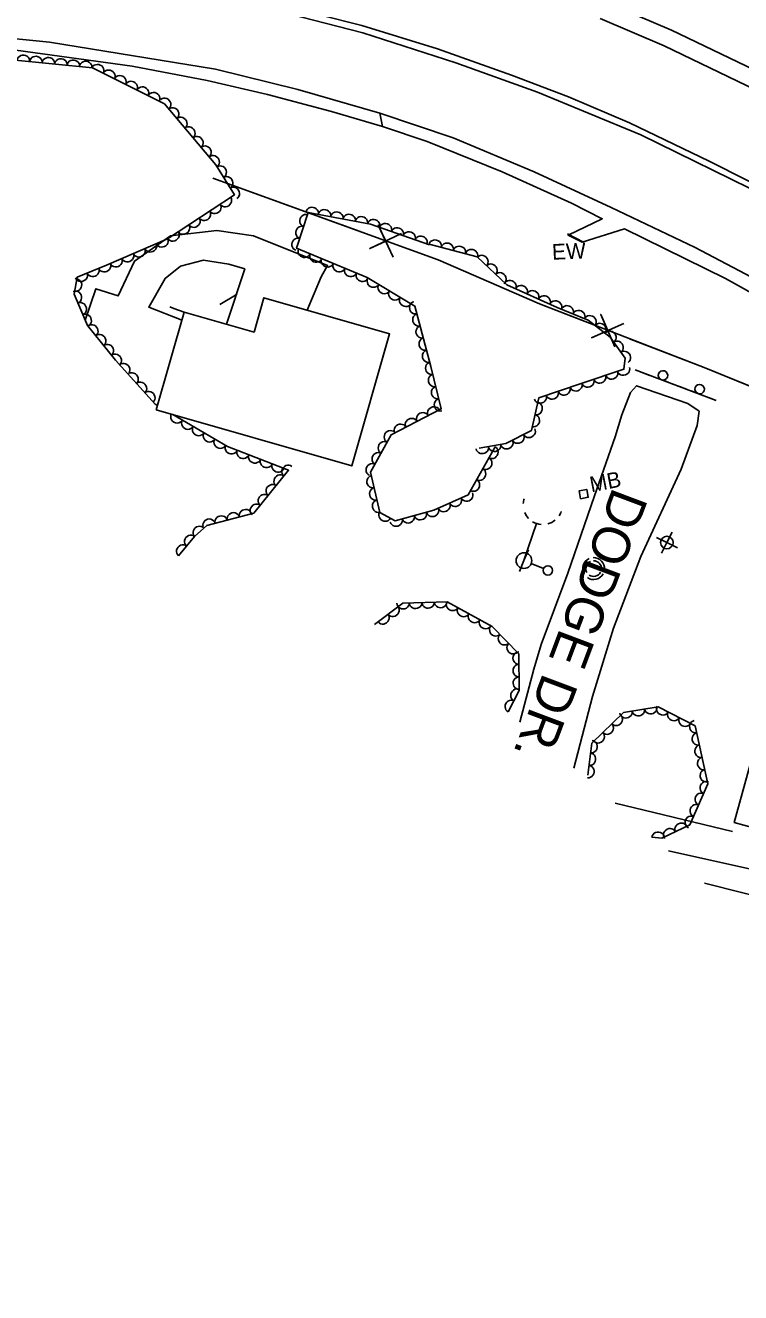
# Model space of a CAD drawing. Extents: x 1722896 to 1754269, y 648279 to 666297.
# Drawn here: x 1752901.2 to 1753129.4, y 652795.6 to 653200.1 of the extents above; entities that cross this region are included whole.
import ezdxf

# ---------------------------------------------------------------- set-up
doc = ezdxf.new("R2010")
doc.units = 0
for name, color, linetype in [('DESIGN - CENTERLINE - Proposed', 7, 'Continuous'), ('DESIGN - CENTERLINE - Proposed Text', 7, 'Continuous'), ('DESIGN - CONTOURS - Intermediate with optional Text', 7, 'Continuous'), ('DESIGN - SCRATCH - User 1', 7, 'Continuous'), ('DESIGN - SHEET - Linework', 7, 'Continuous'), ('SURVEY - CENTERLINE - Preliminary Text', 7, 'Continuous'), ('SURVEY - CONTOURS - Intermediate with optional Text', 7, 'Continuous'), ('SURVEY - DTM - Breaklines', 7, 'Continuous'), ('SURVEY - VEGETATION - Features with Text', 7, 'Continuous')]:
    doc.layers.add(name, color=color, linetype=linetype)

msp = doc.modelspace()

# ---------------------------------------------------------------- linework, layer by layer
at = {"layer": 'DESIGN - CENTERLINE - Proposed'}
for points in [[(1752870.29, 653198.55), (1752908.86, 653194.66), (1752961.82, 653186.1), (1752988.11, 653179.6), (1753014.28, 653171.98), (1753015.12, 653167.76)], [(1753015.12, 653167.76), (1752998.86, 653172.59), (1752978.48, 653178.04), (1752959.19, 653182.49), (1752935.22, 653186.98), (1752898.13, 653192.09)], [(1753014.28, 653171.98), (1753037.73, 653164.11), (1753063.51, 653153.35), (1753088.14, 653141.93), (1753114.86, 653129.14), (1753146.87, 653112.34), (1753180.95, 653091.83), (1753205.68, 653075.19), (1753235.58, 653053.27), (1753273.04, 653025.07), (1753288.46, 653012.75), (1753299.57, 653002.29), (1753316.38, 652985.34), (1753328.32, 652971.71), (1753340.93, 652954.24), (1753355.89, 652932.97), (1753389.17, 652881.53), (1753411.7, 652846.75), (1753431.31, 652812.47), (1753450.62, 652780.45)], [(1753151.92, 653104.07), (1753124.54, 653119.24), (1753092.39, 653135.06), (1753078.87, 653130.87), (1753074.35, 653133.1), (1753085.24, 653138.31), (1753075.43, 653143.33), (1753053.37, 653153.26), (1753029.37, 653162.94), (1753015.12, 653167.76)], [(1753074.15, 653133.52), (1753079.24, 653130.82)]]:
    msp.add_lwpolyline(points, dxfattribs=at)
at = {"layer": 'DESIGN - CENTERLINE - Proposed Text'}
msp.add_line((1753079.34, 653050.49), (1753079.34, 653050.49), dxfattribs=at)
for points in [[(1752961.05, 653151.26), (1753032.9, 653125.24)], [(1752961.05, 653151.26), (1753008.06, 653134.24)], [(1753021.24, 653133.61), (1753011.08, 653128.78), (1753016.21, 653131.18), (1753013.81, 653136.3), (1753018.51, 653126.09)], [(1753023.2, 653128.76), (1753032.9, 653125.24)], [(1753032.9, 653125.24), (1753065.21, 653111.2), (1753117.74, 653090.83), (1753154.8, 653075.79), (1753180.45, 653053.1), (1753218.21, 653020.43), (1753249.09, 652993.85), (1753289.68, 652958.37), (1753309.94, 652940.82), (1753327.65, 652918.71), (1753356.47, 652882.12), (1753389.13, 652841.88)], [(1753032.9, 653125.24), (1753065.21, 653111.2), (1753078.98, 653105.86)], [(1753092.13, 653104.94), (1753081.88, 653100.33), (1753087.05, 653102.62), (1753084.77, 653107.79), (1753089.24, 653097.48)], [(1753093.99, 653100.04), (1753117.74, 653090.83), (1753137.13, 653082.96)]]:
    msp.add_lwpolyline(points, dxfattribs=at)
for points in [[(1752942.94, 653077.34), (1753005.32, 653059.42), (1753017.43, 653101.56), (1752977.29, 653113.09), (1752974.15, 653102.16), (1752951.91, 653108.55)], [(1753078.36, 653048.97), (1753077.87, 653051.48), (1753080.33, 653051.96), (1753080.82, 653049.45)], [(1753155.1, 652937.98), (1753165.8, 652976.98), (1753138.08, 652984.58), (1753127.38, 652945.58)]]:
    msp.add_lwpolyline(points, close=True, dxfattribs=at)
at = {"layer": 'DESIGN - CONTOURS - Intermediate with optional Text'}
for q in [(1753107.56, 653038.32), (1753102.54, 653036.64), (1753104.22, 653031.61), (1753109.24, 653033.3)]:
    msp.add_line((1753105.89, 653034.97), q, dxfattribs=at)
msp.add_circle((1753105.89, 653034.97), 2, dxfattribs=at)
at = {"layer": 'DESIGN - SCRATCH - User 1'}
for points in [[(1753121.65, 653080.35), (1753095.77, 653090.06)], [(1753098.24, 653089.13), (1753096.04, 653089.95)], [(1753100.45, 653088.3), (1753098.24, 653089.13)], [(1753106.25, 653086.13), (1753101.94, 653087.74)], [(1753109.95, 653084.74), (1753107.75, 653085.57)], [(1753112.15, 653083.92), (1753109.95, 653084.74)], [(1753117.96, 653081.74), (1753113.65, 653083.35)], [(1753121.65, 653080.35), (1753119.45, 653081.18)]]:
    msp.add_lwpolyline(points, dxfattribs=at)
for centre in [(1753104.64, 653088.33), (1753116.35, 653083.94)]:
    msp.add_arc(centre, 1.5, 2.7149, 2.7051, dxfattribs=at)
at = {"layer": 'SURVEY - CENTERLINE - Preliminary Text'}
for points in [[(1751927.27, 653045.68), (1751978.27, 653058.19), (1752040.23, 653072.9), (1752156.77, 653099.89), (1752224.13, 653115.49), (1752287.93, 653130.07), (1752342.79, 653142.8), (1752413.59, 653159.2), (1752476.14, 653173.86), (1752533.48, 653187.52), (1752590.9, 653200.44), (1752656.71, 653213.65), (1752717.72, 653222.86), (1752762.48, 653226.6), (1752808.32, 653228.41), (1752850.63, 653227.22), (1752886.99, 653224.07), (1752932.98, 653217.22), (1752968.03, 653210.35), (1753008.54, 653200.01)], [(1753008.87, 653197.64), (1752977.42, 653205.79), (1752943.04, 653212.89), (1752904.44, 653219.21), (1752861.27, 653224.18), (1752818.64, 653225.96), (1752769.34, 653224.66), (1752728.42, 653221.25), (1752678.93, 653214.83), (1752618.32, 653204.1), (1752555.48, 653190.75), (1752486.29, 653173.98), (1752424.44, 653159.25), (1752371.83, 653147.04), (1752287.25, 653124.4), (1752238.13, 653111.42), (1752182.47, 653096.79), (1752126.91, 653083.17), (1752039.49, 653062.68), (1751985.16, 653049.27), (1751929.73, 653035.96)], [(1753086.6, 653207.32), (1753107.33, 653198.57), (1753133.76, 653185.84), (1753158.12, 653173.53), (1753181.14, 653161.38), (1753204.63, 653146.89), (1753223.83, 653134.31), (1753251.95, 653114.57), (1753275.41, 653096.33), (1753297.61, 653077.52), (1753318.51, 653058.42), (1753340.01, 653037.21), (1753359.11, 653016.85), (1753376.2, 652996.95), (1753390.92, 652979.05), (1753408.35, 652955.68), (1753426.19, 652930.61), (1753441.29, 652906.33), (1753455.51, 652882.53), (1753468.1, 652858.94), (1753481.43, 652832.62), (1753494.03, 652805.71), (1753505.49, 652777.55)], [(1753008.54, 653200.01), (1753032.69, 653192.57), (1753056.3, 653184.11), (1753074.53, 653177.19), (1753093.97, 653168.99), (1753119.4, 653156.74), (1753143.23, 653144.7)], [(1753084.55, 653202.21), (1753105.06, 653193.56), (1753131.33, 653180.91), (1753155.6, 653168.65), (1753178.41, 653156.61), (1753201.68, 653142.25), (1753220.75, 653129.76), (1753248.69, 653110.15), (1753271.94, 653092.06), (1753293.98, 653073.39), (1753314.72, 653054.43), (1753336.08, 653033.37), (1753355.02, 653013.18), (1753371.99, 652993.41), (1753386.59, 652975.66), (1753403.91, 652952.44), (1753421.61, 652927.56), (1753436.6, 652903.47), (1753450.72, 652879.82), (1753463.23, 652856.41), (1753476.49, 652830.22), (1753488.99, 652803.51), (1753500.37, 652775.56)], [(1753008.87, 653197.64), (1753038.52, 653188.12), (1753064.57, 653178.7), (1753097.6, 653165.13), (1753137.86, 653145.37), (1753170.56, 653126.89), (1753199.76, 653108.8), (1753247.36, 653074.62), (1753293.75, 653034.59), (1753333.42, 652993.5), (1753364.28, 652956.99), (1753391.96, 652919.18), (1753418.02, 652878.76), (1753435.83, 652846.55), (1753458.47, 652800.14), (1753471.04, 652768.77), (1753484.99, 652729.12), (1753496.63, 652696.58), (1753492.06, 652695.16)], [(1752991.12, 653109.12), (1752995.62, 653119.78), (1752997.64, 653123.4), (1752973.98, 653132.87), (1752962.29, 653134.6), (1752947.49, 653132.92), (1752936.03, 653124.84), (1752930.81, 653113.71), (1752923.65, 653115.99), (1752920.28, 653105.93)], [(1752950.93, 653106.02), (1752940.56, 653110.1), (1752945.79, 653119.3), (1752950.66, 653123.18), (1752958.01, 653125.09), (1752966.11, 653123.79), (1752971.2, 653122.34), (1752965.4, 653104.67)], [(1753076.18, 652962.94), (1753082.2, 652985.83), (1753088.81, 653007.61), (1753097.62, 653030.56), (1753110.46, 653058.39), (1753115.56, 653072.29), (1753116.23, 653076.87), (1753112.55, 653079.33), (1753096.22, 653085.02), (1753094.32, 653082.84), (1753091.52, 653075.72), (1753089.37, 653068.75), (1753082.79, 653049.92), (1753074.31, 653025.2), (1753065.74, 653002.42), (1753063.44, 652994.56)], [(1753063.44, 652994.56), (1753058.99, 652977.64)], [(1753106.45, 652936.57), (1753144.11, 652928.2), (1753193.98, 652917.03), (1753204.53, 652952.44), (1753163.04, 652963.25)], [(1753126.84, 652942.73), (1753089.34, 652951.77)], [(1753117.94, 652926.23), (1753142.83, 652919.97), (1753181.22, 652910.61), (1753173.04, 652879.79), (1753161.33, 652881.49)]]:
    msp.add_lwpolyline(points, dxfattribs=at)
at = {"layer": 'SURVEY - DTM - Breaklines'}
for p, q in [((1753060.29, 653029.2), (1753064.33, 653041.08)), ((1753063.88, 653039.76), (1753064.33, 653041.08)), ((1753060.29, 653029.2), (1753058.88, 653025.72)), ((1753060.29, 653029.2), (1753061.71, 653032.67)), ((1753066.55, 653026.65), (1753062.61, 653028.26))]:
    msp.add_line(p, q, dxfattribs=at)
for centre, radius in [((1753060.29, 653029.2), 2.5), ((1753067.94, 653026.09), 1.5)]:
    msp.add_circle(centre, radius, dxfattribs=at)
for radius, start, end in [(3.5, 113.6706, 210.9654), (2.5, 114.473, 210.9112), (3.5, 355.2643, 91.7106), (2.5, 355.2616, 91.8066), (3.5, 235.1074, 331.9005), (2.5, 235.0254, 331.8599)]:
    msp.add_arc((1753082.51, 653026.66), radius, start, end, dxfattribs=at)
for start_param, end_param in [(0, 0.255182), (0.730907, 1.085951), (1.352995, 1.815775), (2.156577, 2.588895), (2.883049, 3.125465)]:
    msp.add_ellipse((1753066.28, 653046.97), major_axis=(-5.92, 2.01), ratio=0.999974, start_param=start_param, end_param=end_param, dxfattribs=at)
at = {"layer": 'SURVEY - VEGETATION - Features with Text'}
for points in [[(1752896.87, 653189.06), (1752922.6, 653186.52), (1752945.55, 653175.05), (1752961.97, 653155.59), (1752967.9, 653145.95), (1752946.54, 653131.93), (1752927.07, 653123.51), (1752917.71, 653119.67), (1752916.79, 653114.3), (1752921.06, 653104.3), (1752929.94, 653093.14), (1752942.57, 653079.13), (1752943.33, 653078.69)], [(1753051.11, 653065.48), (1753042.48, 653050.24), (1753031.55, 653045.26), (1753019.15, 653041.95), (1753014.27, 653044.57), (1753011.36, 653057.39), (1753017.92, 653069.36), (1753033.87, 653077.65), (1753030.62, 653091.14), (1753025.5, 653110.43), (1753010.22, 653119.56), (1752987.72, 653128.9), (1752991.47, 653140.35), (1753011.33, 653136.58), (1753030.13, 653129.97)], [(1753030, 653130.19), (1753045.37, 653126.19), (1753054.77, 653117.23), (1753070.84, 653110.03), (1753080.78, 653105.96), (1753087.77, 653100.54), (1753092.58, 653093.8), (1753092.17, 653090.29), (1753078.56, 653085.78), (1753065.04, 653081.18), (1753062.65, 653070.72), (1753054.52, 653066.58), (1753046.03, 653065.06)], [(1752963.24, 653110.96), (1752968.76, 653114.25)], [(1752951.9, 653108.53), (1752948.55, 653109.65), (1752947.27, 653110.22)], [(1752950.08, 653030.75), (1752955.15, 653036.92), (1752959.09, 653040.42), (1752974.05, 653044.33), (1752985.2, 653058.03), (1752965.66, 653065.6), (1752948.2, 653075.83)], [(1753055.25, 652980.93), (1753058.73, 652987.8), (1753058.64, 652999.43), (1753050.16, 653008.15), (1753035.73, 653016.1), (1753021.62, 653015.66), (1753012.64, 653008.81)], [(1753101.11, 652940.92), (1753104.25, 652940.58), (1753113.2, 652944.9), (1753118.92, 652958), (1753114.95, 652976.46), (1753103.15, 652982.55), (1753092.04, 652980.7), (1753081.93, 652970.91), (1753080.65, 652960.73)]]:
    msp.add_lwpolyline(points, dxfattribs=at)
for centre, major_axis in [((1752900.57, 653188.7), (1.99, -0.2)), ((1752904.55, 653188.3), (1.99, -0.2)), ((1752908.53, 653187.91), (1.99, -0.2)), ((1752912.51, 653187.52), (1.99, -0.2)), ((1752916.49, 653187.12), (1.99, -0.2)), ((1752920.47, 653186.73), (1.99, -0.2)), ((1752924.27, 653185.69), (1.79, -0.89)), ((1752927.85, 653183.9), (1.79, -0.89)), ((1752931.42, 653182.11), (1.79, -0.89)), ((1752935, 653180.32), (1.79, -0.89)), ((1752938.58, 653178.53), (1.79, -0.89)), ((1752942.16, 653176.74), (1.79, -0.89)), ((1752945.68, 653174.89), (1.29, -1.53)), ((1752948.26, 653171.83), (1.29, -1.53)), ((1752950.84, 653168.78), (1.29, -1.53)), ((1752953.42, 653165.72), (1.29, -1.53)), ((1752956, 653162.66), (1.29, -1.53)), ((1752958.58, 653159.61), (1.29, -1.53)), ((1752961.16, 653156.55), (1.29, -1.53)), ((1752963.41, 653153.25), (1.05, -1.7)), ((1752965.51, 653149.84), (1.05, -1.7)), ((1752967.6, 653146.44), (1.05, -1.7)), ((1752961.69, 653141.87), (-1.67, -1.1)), ((1752965.04, 653144.07), (-1.67, -1.1)), ((1752992.71, 653140.12), (1.96, -0.37)), ((1752955, 653137.49), (-1.67, -1.1)), ((1752958.35, 653139.68), (-1.67, -1.1)), ((1752990.62, 653137.75), (0.62, 1.9)), ((1752996.64, 653139.37), (1.96, -0.37)), ((1753000.57, 653138.63), (1.96, -0.37)), ((1753004.5, 653137.88), (1.96, -0.37)), ((1753008.43, 653137.13), (1.96, -0.37)), ((1753012.32, 653136.24), (1.89, -0.66)), ((1752948.31, 653133.1), (-1.67, -1.1)), ((1752951.66, 653135.29), (-1.67, -1.1)), ((1752989.37, 653133.95), (0.62, 1.9)), ((1753016.09, 653134.91), (1.89, -0.66)), ((1753019.86, 653133.58), (1.89, -0.66)), ((1753023.64, 653132.26), (1.89, -0.66)), ((1752941.14, 653129.6), (-1.84, -0.79)), ((1752944.82, 653131.19), (-1.84, -0.79)), ((1752988.12, 653130.15), (0.62, 1.9)), ((1753027.41, 653130.93), (1.89, -0.66)), ((1753031.93, 653129.69), (1.94, -0.5)), ((1753035.8, 653128.68), (1.94, -0.5)), ((1752933.8, 653126.42), (-1.84, -0.79)), ((1752937.47, 653128.01), (-1.84, -0.79)), ((1752990.2, 653127.87), (-1.85, 0.77)), ((1752993.89, 653126.34), (-1.85, 0.77)), ((1753039.67, 653127.67), (1.94, -0.5)), ((1753043.54, 653126.66), (1.94, -0.5)), ((1753046.9, 653124.73), (1.45, -1.38)), ((1752922.76, 653121.74), (-1.85, -0.76)), ((1752926.46, 653123.25), (-1.85, -0.76)), ((1752930.13, 653124.83), (-1.84, -0.79)), ((1752997.59, 653124.81), (-1.85, 0.77)), ((1753001.28, 653123.27), (-1.85, 0.77)), ((1753004.98, 653121.74), (-1.85, 0.77)), ((1753049.79, 653121.97), (1.45, -1.38)), ((1752917.28, 653117.16), (-0.34, -1.97)), ((1752919.05, 653120.22), (-1.85, -0.76)), ((1753008.67, 653120.2), (-1.85, 0.77)), ((1753012.21, 653118.37), (-1.72, 1.03)), ((1753052.69, 653119.21), (1.45, -1.38)), ((1753055.8, 653116.77), (1.83, -0.82)), ((1752917.22, 653113.29), (0.78, -1.84)), ((1753015.65, 653116.32), (-1.72, 1.03)), ((1753019.08, 653114.27), (-1.72, 1.03)), ((1753059.45, 653115.13), (1.83, -0.82)), ((1753063.1, 653113.49), (1.83, -0.82)), ((1753066.75, 653111.86), (1.83, -0.82)), ((1752918.79, 653109.61), (0.78, -1.84)), ((1753022.51, 653112.22), (-1.72, 1.03)), ((1753025.64, 653109.93), (-0.51, 1.93)), ((1753070.4, 653110.22), (1.83, -0.82)), ((1753074.1, 653108.7), (1.85, -0.76)), ((1752920.36, 653105.93), (0.78, -1.84)), ((1753026.66, 653106.06), (-0.51, 1.93)), ((1753077.8, 653107.18), (1.85, -0.76)), ((1753081.39, 653105.49), (1.58, -1.23)), ((1752922.45, 653102.56), (1.25, -1.56)), ((1752924.94, 653099.43), (1.25, -1.56)), ((1753027.69, 653102.2), (-0.51, 1.93)), ((1753084.56, 653103.03), (1.58, -1.23)), ((1753087.72, 653100.58), (1.58, -1.23)), ((1752927.43, 653096.3), (1.25, -1.56)), ((1753028.71, 653098.33), (-0.51, 1.93)), ((1753090.05, 653097.34), (1.16, -1.63)), ((1752929.92, 653093.17), (1.25, -1.56)), ((1753029.74, 653094.46), (-0.51, 1.93)), ((1753092.38, 653094.08), (1.16, -1.63)), ((1752932.6, 653090.2), (1.34, -1.49)), ((1753030.75, 653090.59), (-0.47, 1.94)), ((1753088.26, 653089), (-1.9, -0.63)), ((1753092.05, 653090.25), (-1.9, -0.63)), ((1752935.28, 653087.23), (1.34, -1.49)), ((1752937.96, 653084.25), (1.34, -1.49)), ((1753031.69, 653086.71), (-0.47, 1.94)), ((1753076.87, 653085.21), (-1.89, -0.64)), ((1753080.66, 653086.48), (-1.9, -0.63)), ((1753084.46, 653087.74), (-1.9, -0.63)), ((1752940.63, 653081.28), (1.34, -1.49)), ((1753032.63, 653082.82), (-0.47, 1.94)), ((1753065.51, 653081.34), (-1.89, -0.64)), ((1753069.3, 653082.63), (-1.89, -0.64)), ((1753073.08, 653083.92), (-1.89, -0.64)), ((1753031.49, 653076.41), (1.77, 0.92)), ((1753033.56, 653078.93), (-0.47, 1.94)), ((1753064.26, 653077.76), (-0.44, -1.95)), ((1752949.55, 653075.04), (-1.73, 1.01)), ((1752953, 653073.02), (-1.73, 1.01)), ((1753024.39, 653072.72), (1.77, 0.92)), ((1753027.94, 653074.57), (1.77, 0.92)), ((1753063.37, 653073.86), (-0.44, -1.95)), ((1752956.45, 653071), (-1.73, 1.01)), ((1752959.9, 653068.98), (-1.73, 1.01)), ((1753017.58, 653068.74), (0.96, 1.75)), ((1753020.84, 653070.88), (1.77, 0.92)), ((1753058.4, 653068.55), (-1.78, -0.91)), ((1753061.96, 653070.37), (-1.78, -0.91)), ((1752963.35, 653066.95), (-1.73, 1.01)), ((1752966.9, 653065.12), (-1.86, 0.72)), ((1753015.66, 653065.23), (0.96, 1.75)), ((1753046.99, 653065.23), (-1.97, -0.35)), ((1753050.93, 653065.94), (-1.97, -0.35)), ((1753050.13, 653063.74), (-0.99, -1.74)), ((1753054.83, 653066.74), (-1.78, -0.91)), ((1752970.63, 653063.68), (-1.86, 0.72)), ((1752974.36, 653062.23), (-1.86, 0.72)), ((1752978.08, 653060.79), (-1.86, 0.72)), ((1753013.73, 653061.73), (0.96, 1.75)), ((1753048.16, 653060.26), (-0.99, -1.74)), ((1752981.81, 653059.34), (-1.86, 0.72)), ((1752984.96, 653057.74), (1.26, 1.55)), ((1753011.81, 653058.22), (0.96, 1.75)), ((1753046.19, 653056.78), (-0.99, -1.74)), ((1752979.91, 653051.54), (1.26, 1.55)), ((1752982.43, 653054.64), (1.26, 1.55)), ((1753012.03, 653054.41), (-0.44, 1.95)), ((1753044.22, 653053.3), (-0.99, -1.74)), ((1752977.38, 653048.43), (1.26, 1.55)), ((1753012.92, 653050.51), (-0.44, 1.95)), ((1753038.41, 653048.38), (-1.82, -0.83)), ((1753042.05, 653050.04), (-1.82, -0.83)), ((1752971.42, 653043.65), (1.93, 0.51)), ((1752974.86, 653045.33), (1.26, 1.55)), ((1753013.8, 653046.61), (-0.44, 1.95)), ((1753031.1, 653045.14), (-1.93, -0.52)), ((1753034.77, 653046.72), (-1.82, -0.83)), ((1752959.81, 653040.61), (1.93, 0.51)), ((1752963.68, 653041.62), (1.93, 0.51)), ((1752967.55, 653042.63), (1.93, 0.51)), ((1753015.95, 653043.67), (-1.76, 0.94)), ((1753019.5, 653042.05), (-1.93, -0.52)), ((1753023.37, 653043.08), (-1.93, -0.52)), ((1753027.23, 653044.11), (-1.93, -0.52)), ((1752953.89, 653035.39), (1.27, 1.54)), ((1752956.66, 653038.26), (1.5, 1.33)), ((1752951.35, 653032.3), (1.27, 1.54)), ((1753018.51, 653013.28), (-1.59, -1.21)), ((1753021.71, 653015.66), (-2, -0.06)), ((1753025.71, 653015.79), (-2, -0.06)), ((1753029.7, 653015.91), (-2, -0.06)), ((1753033.7, 653016.04), (-2, -0.06)), ((1753037.46, 653015.15), (-1.75, 0.97)), ((1753040.96, 653013.22), (-1.75, 0.97)), ((1753015.33, 653010.86), (-1.59, -1.21)), ((1753044.46, 653011.29), (-1.75, 0.97)), ((1753047.96, 653009.36), (-1.75, 0.97)), ((1753051.2, 653007.08), (-1.39, 1.43)), ((1753053.99, 653004.21), (-1.39, 1.43)), ((1753056.78, 653001.34), (-1.39, 1.43)), ((1753058.65, 652998.1), (-0.02, 2)), ((1753058.68, 652994.1), (-0.02, 2)), ((1753057.96, 652986.28), (0.9, 1.78)), ((1753058.71, 652990.1), (-0.02, 2)), ((1753056.16, 652982.71), (0.9, 1.78)), ((1753092.84, 652980.84), (-1.97, -0.33)), ((1753096.79, 652981.49), (-1.97, -0.33)), ((1753100.73, 652982.15), (-1.97, -0.33)), ((1753104.53, 652981.84), (-1.78, 0.92)), ((1753108.08, 652980), (-1.78, 0.92)), ((1753086.88, 652975.7), (-1.44, -1.39)), ((1753089.75, 652978.49), (-1.44, -1.39)), ((1753111.64, 652978.17), (-1.78, 0.92)), ((1753115.01, 652976.2), (-0.42, 1.96)), ((1753084, 652972.92), (-1.44, -1.39)), ((1753115.85, 652972.29), (-0.42, 1.96)), ((1753081.79, 652969.81), (-0.25, -1.98)), ((1753116.69, 652968.37), (-0.42, 1.96)), ((1753081.29, 652965.84), (-0.25, -1.98)), ((1753117.53, 652964.46), (-0.42, 1.96)), ((1753080.8, 652961.87), (-0.25, -1.98)), ((1753118.37, 652960.55), (-0.42, 1.96)), ((1753118.36, 652956.73), (0.8, 1.83)), ((1753116.76, 652953.06), (0.8, 1.83)), ((1753113.56, 652945.73), (0.8, 1.83)), ((1753115.16, 652949.39), (0.8, 1.83)), ((1753106.81, 652941.81), (1.8, 0.87)), ((1753110.41, 652943.55), (1.8, 0.87)), ((1753103.1, 652940.7), (1.99, -0.22))]:
    msp.add_ellipse(centre, major_axis=major_axis, ratio=0.940188, start_param=0, end_param=3.141593, dxfattribs=at)

# ---------------------------------------------------------------- texts
at = {"layer": 'DESIGN - CENTERLINE - Proposed Text'}
msp.add_text('MB', height=5, rotation=11.107, dxfattribs=at).set_placement((1753081.79, 653050.97))
at = {"layer": 'DESIGN - SHEET - Linework'}
msp.add_text('DODGE DR.', height=12, rotation=249.3891, dxfattribs=at).set_placement((1753088.77, 653052.99))
at = {"layer": 'SURVEY - CONTOURS - Intermediate with optional Text'}
msp.add_text('EW', height=5, rotation=2.4578, dxfattribs=at).set_placement((1753069.32, 653125.23))

doc.saveas('drawing.dxf')
